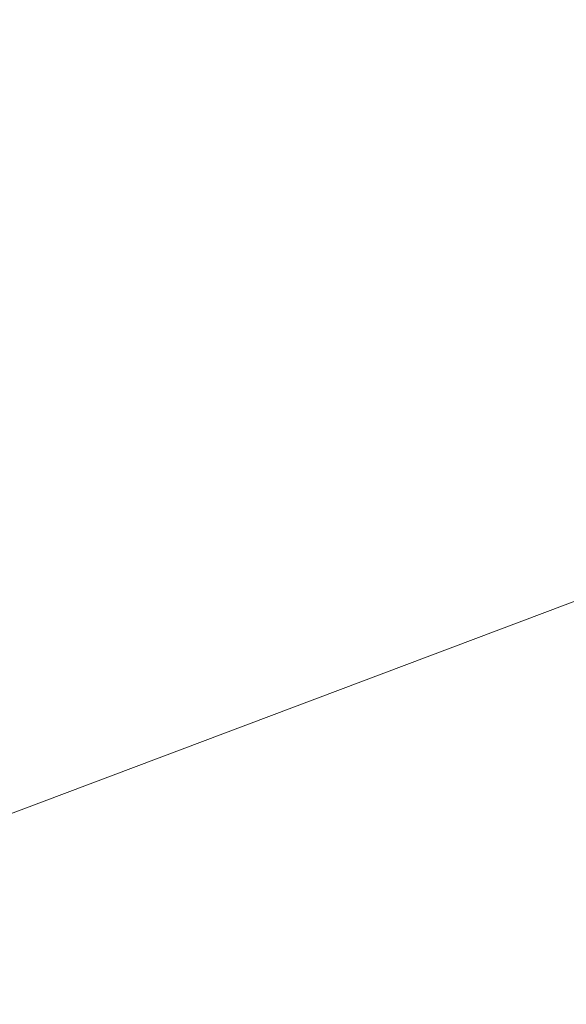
# Model space of a CAD drawing. Extents: x 1620613 to 1693141, y 557269 to 607790.
# Tile 968 of 1056: x 1620888.47 to 1620889.76, y 607298.59 to 607300.9. Entities that reach past the tile are written whole.
import ezdxf

# ---------------------------------------------------------------- set-up
doc = ezdxf.new("R2010")
doc.units = 0
doc.header["$LTSCALE"] = 10
doc.header["$MEASUREMENT"] = 0
doc.linetypes.add('DGN Style 2', pattern=[7.346996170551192, 4.408197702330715, -2.938798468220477])
doc.linetypes.add('DGN Style 3', pattern=[10.28579463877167, 7.346996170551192, -2.938798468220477])
doc.layers.add('DT_X_Contour_Minor', color=136, linetype='DGN Style 3', lineweight=0)
doc.layers.add('SV_X_Top_of_Bank', color=97, linetype='DGN Style 2', lineweight=0)

# ---------------------------------------------------------------- blocks, each defined once
blk = doc.blocks.new('*U1004')
at = {"layer": 'DT_X_Contour_Minor', "transparency": 33554559, "flags": 128}
for points, elevation in [([(-28.66335585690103, 51.7220972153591), (-29.30004596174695, 51.26892201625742), (-29.42493632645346, 51.18009445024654), (-29.52674023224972, 51.10782969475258), (-29.60545768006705, 51.05212774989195), (-29.66108866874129, 51.01298861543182), (-29.77865602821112, 50.93070133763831), (-29.85936793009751, 50.86308585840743), (-30.01332811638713, 50.72195487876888), (-30.24053658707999, 50.50730839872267), (-30.54099334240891, 50.21914641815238), (-31.4398757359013, 49.35269380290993), (-31.75494705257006, 49.04151269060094), (-32.02599920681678, 48.7578088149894), (-32.25303219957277, 48.50158217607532), (-32.43604603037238, 48.27283277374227), (-32.86539069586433, 47.69947068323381), (-33.16645912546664, 47.39634373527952), (-33.74765591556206, 46.91698445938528), (-34.60898106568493, 46.26139285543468), (-35.75043457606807, 45.42956892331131), (-39.16781508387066, 42.9763953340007), (-40.31616411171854, 42.11306466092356), (-41.19817581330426, 41.36295283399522), (-41.81385018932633, 40.72605985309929), (-42.16318723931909, 40.20238571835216), (-42.73963627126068, 38.95687982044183), (-42.90612817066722, 38.49162199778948), (-42.97326709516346, 38.02997795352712), (-42.94105304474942, 37.57194768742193), (-42.8094860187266, 37.1175311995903), (-41.96368295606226, 35.00535307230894), (-42.23085186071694, 34.86301205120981), (-42.26887846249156, 34.84078360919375), (-42.26845730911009, 34.83510157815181), (-42.22958840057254, 34.84596595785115), (-42.15227173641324, 34.87337674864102), (-41.70174920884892, 35.03990206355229), (-41.55750328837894, 34.74459908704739), (-41.52192420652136, 34.67397008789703), (-41.47700664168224, 34.58864150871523), (-41.4227505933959, 34.48861334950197), (-41.35915606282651, 34.37388561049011), (-41.04059179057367, 33.80419047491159), (-41.33739384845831, 33.50739783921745), (-41.41715527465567, 33.43902560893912), (-41.52923867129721, 33.36110576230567), (-41.67364403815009, 33.27363829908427), (-41.85037137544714, 33.17662321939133), (-42.36474023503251, 32.90518618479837), (-42.53114278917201, 32.8148543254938), (-42.64457380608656, 32.7474365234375), (-42.70503328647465, 32.70293277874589), (-42.71252122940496, 32.68134309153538), (-42.66186036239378, 32.65432266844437), (-42.67755569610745, 32.63433251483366), (-42.7626373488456, 32.59462737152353), (-42.91710532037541, 32.53520723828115), (-43.14095960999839, 32.45607211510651), (-43.83041947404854, 32.2187584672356), (-44.07882419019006, 32.13194548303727), (-44.30694344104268, 32.04949176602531), (-44.51477722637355, 31.9713973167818), (-44.70232554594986, 31.8976621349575), (-45.17540711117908, 31.70684733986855), (-45.33285409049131, 31.64297570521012), (-45.4503838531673, 31.59447189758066), (-45.52799640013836, 31.56133591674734), (-45.56569173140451, 31.54356776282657), (-45.61298965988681, 31.5166764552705), (-45.67505008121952, 31.48527686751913), (-45.82575790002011, 31.41124658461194), (-46.06511311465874, 31.29458560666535), (-46.39311572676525, 31.1352939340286), (-47.38598588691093, 30.65367521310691), (-47.77893061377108, 30.46683042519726), (-48.21311217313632, 30.26751010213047), (-48.68853056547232, 30.05571424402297), (-49.20518579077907, 29.83144285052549), (-50.63791550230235, 29.21675175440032), (-51.19786635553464, 28.97640033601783), (-51.80317163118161, 28.71636440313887), (-52.45383132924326, 28.4366439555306), (-53.14984545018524, 28.13723899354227), (-55.06635566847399, 27.31257974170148), (-55.97075848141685, 26.91826044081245), (-57.24658425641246, 26.35379697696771), (-58.89383299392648, 25.61918935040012), (-60.91250469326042, 24.71443756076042), (-66.79085984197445, 22.07490723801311), (-68.81696076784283, 21.16555793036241), (-70.48649718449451, 20.41715774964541), (-71.79946909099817, 19.8297066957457), (-72.75587648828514, 19.40320476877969), (-74.83087686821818, 18.4804651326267), (-75.80085483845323, 18.04787272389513), (-77.15453846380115, 17.44215022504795), (-78.89192774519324, 16.66329763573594), (-81.01302268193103, 15.71131495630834), (-87.18088338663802, 12.94185435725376), (-89.27493008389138, 12.00123585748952), (-90.93117464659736, 11.25647580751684), (-92.14961707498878, 10.70757420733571), (-92.93025736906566, 10.35453105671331), (-94.42822864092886, 9.674227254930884), (-94.98931266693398, 9.419668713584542), (-95.5490862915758, 9.16622094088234), (-96.10754951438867, 8.913883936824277), (-96.66470233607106, 8.662657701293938), (-98.14869599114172, 7.994202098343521), (-98.72580298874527, 7.734375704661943), (-99.34412873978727, 7.456238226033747), (-100.0036732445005, 7.159789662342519), (-100.7044365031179, 6.845030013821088), (-102.6280968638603, 5.981256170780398), (-103.2917161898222, 5.682352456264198), (-103.8398288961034, 5.433471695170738), (-104.2724349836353, 5.234613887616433), (-104.5895344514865, 5.085779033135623), (-105.281124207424, 4.755583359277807), (-105.5584339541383, 4.62387002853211), (-105.871670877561, 4.476376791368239), (-106.2208349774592, 4.313103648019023), (-106.6059262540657, 4.134050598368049), (-107.6807392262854, 3.635535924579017), (-108.0726961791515, 3.454136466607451), (-108.4424573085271, 3.283824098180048), (-108.7900226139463, 3.124598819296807), (-109.1153920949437, 2.976460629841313), (-109.9534496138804, 2.596208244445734), (-110.2272938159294, 2.473625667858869), (-110.4202832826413, 2.391067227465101), (-110.5324180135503, 2.348532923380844), (-110.5636980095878, 2.346022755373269), (-110.5393050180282, 2.392694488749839), (-110.5549674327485, 2.396755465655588), (-110.6202494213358, 2.37393459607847), (-110.7351509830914, 2.324231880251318), (-110.8996721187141, 2.247647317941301), (-111.4045545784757, 2.007579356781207), (-111.5737221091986, 1.9283707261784), (-111.7025628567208, 1.870795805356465), (-111.7910768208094, 1.834854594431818), (-111.8392640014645, 1.820547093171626), (-111.9139941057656, 1.811238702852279), (-111.961769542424, 1.796551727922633), (-112.049048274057, 1.759472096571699), (-112.1758303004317, 1.699999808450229), (-112.342115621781, 1.618134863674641), (-112.8382142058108, 1.369971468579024), (-113.0243978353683, 1.276749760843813), (-113.2108747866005, 1.183207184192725), (-113.3976450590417, 1.089343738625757), (-113.5847086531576, 0.9951594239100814), (-114.0839359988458, 0.7435734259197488), (-114.2528334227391, 0.6691401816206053), (-114.3851051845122, 0.6345299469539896), (-114.4807512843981, 0.6397427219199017), (-114.539771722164, 0.6847785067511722), (-114.6483253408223, 0.8579712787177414), (-114.6869702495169, 0.918884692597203), (-114.7214897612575, 0.9717303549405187), (-114.7518838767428, 1.016508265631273), (-114.7781525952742, 1.053218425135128), (-114.8911140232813, 1.205707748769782), (-115.3542570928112, 1.299337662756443), (-115.490773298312, 1.282905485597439), (-115.7018320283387, 1.193481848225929), (-115.9874332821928, 1.031066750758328), (-116.3475770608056, 0.7956601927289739), (-117.4073505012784, 0.07058742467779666), (-117.7788057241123, -0.2034798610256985), (-118.0983413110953, -0.4818771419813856), (-118.3659572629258, -0.7646044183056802), (-118.5816535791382, -1.051661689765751), (-119.0876175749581, -1.822921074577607), (-119.2910777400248, -2.112563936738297), (-119.5219852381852, -2.403047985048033), (-119.7803400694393, -2.6943732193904), (-120.0661422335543, -2.986539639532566), (-120.8648777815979, -3.766771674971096), (-121.3225887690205, -4.137671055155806), (-122.0966700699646, -4.665195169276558), (-123.1871216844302, -5.349344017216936), (-124.5939436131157, -6.190117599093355), (-128.767295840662, -8.641013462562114), (-130.2369261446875, -9.505103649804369), (-131.5158028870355, -10.25920231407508), (-132.6039260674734, -10.90330945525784), (-133.501295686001, -11.43742507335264), (-135.6399432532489, -12.71507802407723), (-136.3582963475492, -13.14499497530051), (-136.909369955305, -13.47650611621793), (-137.2931640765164, -13.70961144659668), (-137.5096787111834, -13.84431096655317), (-137.8640117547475, -14.07230193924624), (-138.2383458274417, -14.31316231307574), (-139.0955982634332, -14.86475020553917), (-140.4357690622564, -15.72706561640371), (-142.2588582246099, -16.90010854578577), (-147.7643204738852, -20.44252638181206), (-149.7222287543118, -21.68669164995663), (-151.4668569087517, -22.7623740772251), (-152.9982049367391, -23.66957366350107), (-154.3162728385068, -24.40829040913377), (-157.5467470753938, -26.15355794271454), (-158.6090805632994, -26.72762390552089), (-159.3732253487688, -27.14087114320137), (-159.8391814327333, -27.39329965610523), (-160.0069488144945, -27.48490944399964), (-160.05674356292, -27.51477724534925), (-160.0897382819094, -27.53356989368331), (-160.1513763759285, -27.56754698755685), (-160.2416578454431, -27.6167085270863), (-160.3605826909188, -27.68105451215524), (-160.7159067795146, -27.87288973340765), (-160.9950793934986, -28.03800213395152), (-161.5661041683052, -28.38946291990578), (-162.4289811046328, -28.92727209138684), (-163.5837102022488, -29.65142964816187), (-167.0521240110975, -31.83098098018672), (-168.3330390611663, -32.63164036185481), (-169.5744738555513, -33.39895500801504), (-170.7764283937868, -34.13292491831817), (-171.9389026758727, -34.83355009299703), (-174.9861937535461, -36.65742424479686), (-176.1557057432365, -37.33081155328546), (-177.3787734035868, -37.98306786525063), (-178.6553967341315, -38.61419318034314), (-179.9855757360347, -39.22418749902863), (-183.604127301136, -40.82266435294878), (-184.953786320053, -41.41113715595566), (-186.2888497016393, -41.97769792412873), (-187.6093174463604, -42.52234665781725), (-188.9151895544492, -43.04508335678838), (-192.378054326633, -44.40983184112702), (-193.6907164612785, -44.93266471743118), (-195.0315542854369, -45.47760198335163), (-196.4005677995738, -46.04464363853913), (-197.7977570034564, -46.6337896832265), (-201.5611624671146, -48.23431832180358), (-202.8068933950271, -48.76405462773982), (-203.7215320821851, -49.15286706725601), (-204.3050785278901, -49.4007556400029), (-204.557532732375, -49.50772034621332), (-204.7892876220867, -49.60506107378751), (-205.122084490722, -49.7448410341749), (-205.9466589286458, -50.09117536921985), (-207.2630109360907, -50.64406407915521), (-209.0711405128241, -51.40350716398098), (-214.5485228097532, -53.70409455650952), (-216.4640158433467, -54.50409027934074), (-218.1024582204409, -55.17863690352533), (-219.4638499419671, -55.72773442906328), (-220.5481910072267, -56.15138285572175), (-223.0703663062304, -57.11384652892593), (-223.9168219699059, -57.43714301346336), (-224.5645574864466, -57.68518471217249), (-225.0135728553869, -57.85797162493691), (-225.2638680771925, -57.95550375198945), (-225.6663618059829, -58.11524970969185), (-225.9325421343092, -58.21920330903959), (-226.429212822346, -58.41125463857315), (-227.1563738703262, -58.69140369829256), (-228.1140252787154, -59.05965048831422), (-230.9750828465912, -60.15910556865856), (-232.2341146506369, -60.64783893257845), (-233.8654168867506, -61.28944771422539), (-235.8689895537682, -62.08393191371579), (-238.244832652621, -63.03129153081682), (-245.0767748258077, -65.76141773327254), (-247.3358571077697, -66.66393429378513), (-248.9891473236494, -67.32388932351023), (-250.0366454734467, -67.74128282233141), (-250.4783515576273, -67.9161147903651), (-250.8485116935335, -68.05891799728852), (-251.1604747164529, -68.15815091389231), (-251.8187436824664, -68.34874725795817), (-252.8233185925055, -68.63070702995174), (-254.1741994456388, -69.00403022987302), (-258.2382896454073, -70.1213766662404), (-259.91491875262, -70.53719098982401), (-261.8967384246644, -70.9466241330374), (-264.1837486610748, -71.34967609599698), (-266.7759494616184, -71.74634687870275), (-274.0954056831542, -72.79562739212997), (-275.3482357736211, -73.53251449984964), (-273.6171338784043, -74.9562154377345), (-268.9020999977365, -77.06673020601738), (-261.203134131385, -79.86405880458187), (-236.6939825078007, -88.23935350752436), (-228.6428515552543, -90.981510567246), (-222.8713224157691, -92.92651071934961), (-219.3793950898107, -94.07435396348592), (-218.1670695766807, -94.42504030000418), (-217.9736706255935, -94.29732798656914), (-217.8612127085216, -94.28280657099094), (-217.6688881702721, -94.33502655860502), (-217.3966970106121, -94.45398794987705), (-217.0446392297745, -94.63969074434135), (-215.9993296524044, -95.22388673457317), (-215.6384696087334, -95.41272896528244), (-215.3398716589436, -95.54110866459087), (-215.1035358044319, -95.60902583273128), (-214.9294620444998, -95.61648046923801), (-214.2623960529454, -95.51018953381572), (-212.4236245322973, -94.90701760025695), (-211.3693692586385, -95.27248518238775), (-208.9946483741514, -96.62739018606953), (-205.2994618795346, -98.9717326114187), (-200.2838097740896, -102.305512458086), (-185.1481166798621, -112.5148419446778), (-180.6644119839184, -115.3006257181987), (-178.5650677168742, -116.0009799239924), (-178.8500838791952, -114.6159045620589), (-181.5194604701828, -111.1453996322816), (-191.8169452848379, -99.1101470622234), (-195.1750249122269, -95.14225500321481), (-197.5261501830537, -92.26501825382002), (-198.8703210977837, -90.47843681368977), (-199.2075376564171, -89.7825106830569), (-198.4316547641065, -89.0797177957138), (-195.4061593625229, -87.93956867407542), (-194.7024538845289, -87.65115346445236), (-193.8879783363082, -87.27454317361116), (-192.9627327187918, -86.8097378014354), (-191.9267170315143, -86.25673734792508), (-189.0163151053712, -84.6644760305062), (-187.885862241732, -84.08033551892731), (-186.6773050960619, -83.52210997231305), (-185.3906436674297, -82.98979939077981), (-184.0258779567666, -82.48340377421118), (-180.2823636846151, -81.167568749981), (-179.0181060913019, -80.7215757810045), (-178.0329690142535, -80.37047314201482), (-177.3269524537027, -80.11426083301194), (-176.9000564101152, -79.95293885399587), (-176.1338276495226, -79.64926735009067), (-175.8762315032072, -79.54731187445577), (-175.6781146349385, -79.46919907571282), (-175.5394770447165, -79.4149289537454), (-175.4603187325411, -79.3845015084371), (-175.3285356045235, -79.33515189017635), (-174.8662217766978, -79.15331559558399), (-173.5781176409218, -78.64481892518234), (-171.4642231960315, -77.80966187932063), (-168.5245384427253, -76.64784445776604), (-159.584325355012, -73.11411749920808), (-156.6458573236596, -71.9527562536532), (-154.5356130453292, -71.11896773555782), (-153.2535925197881, -70.61275194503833), (-152.7997957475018, -70.43410888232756), (-152.6939693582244, -70.39449101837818), (-152.6463643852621, -70.37338774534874), (-152.5829192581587, -70.33979132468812), (-152.503633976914, -70.2937017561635), (-152.408508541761, -70.23511903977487), (-152.1337205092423, -70.06224093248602), (-152.0269385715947, -69.99821415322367), (-151.9126837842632, -69.93579239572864), (-151.7909561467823, -69.87497566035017), (-151.6617556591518, -69.81576394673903), (-151.307257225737, -69.6600060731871), (-150.7865892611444, -69.44654054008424), (-149.4904591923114, -68.92296234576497), (-147.4188670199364, -68.08927149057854), (-144.5718127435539, -66.94546797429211), (-135.9457185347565, -63.48184171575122), (-133.0872926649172, -62.33768157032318), (-130.9815857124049, -61.50292082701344), (-129.6285976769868, -60.97755948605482), (-129.0283285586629, -60.76159754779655), (-128.4312361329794, -60.59823158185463), (-128.1976767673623, -60.5043540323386), (-127.9448179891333, -60.34524585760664), (-127.6726597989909, -60.12090705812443), (-127.3812021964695, -59.83133763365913), (-125.9760347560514, -58.32780886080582), (-125.8161657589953, -58.21285156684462), (-125.7512496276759, -58.17585428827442), (-125.6250165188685, -58.1141298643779), (-125.4374664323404, -58.02767829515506), (-125.1885993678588, -57.91649958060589), (-124.4431978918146, -57.58705348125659), (-124.1611560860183, -57.4587819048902), (-123.8740817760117, -57.32105175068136), (-123.5819749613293, -57.17386301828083), (-123.2848356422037, -57.01721570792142), (-122.485754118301, -56.5868781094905), (-122.2091005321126, -56.43948820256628), (-121.978450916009, -56.32007168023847), (-121.7938052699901, -56.2286285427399), (-121.6551635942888, -56.16515879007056), (-121.1155117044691, -55.93423784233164), (-120.8633052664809, -55.59544713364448), (-120.8215244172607, -55.51844386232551), (-120.8042703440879, -55.43263006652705), (-120.8115430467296, -55.33800574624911), (-120.843342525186, -55.23457090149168), (-120.9608435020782, -54.94699728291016), (-121.000999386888, -54.84809745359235), (-121.0333413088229, -54.767078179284), (-121.0578692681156, -54.70393946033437), (-121.0745832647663, -54.65868129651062), (-121.134349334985, -54.48919782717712), (-120.8391535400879, -54.3255671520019), (-120.7496332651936, -54.27642424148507), (-120.6075849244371, -54.19912294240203), (-120.4130085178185, -54.09366325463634), (-120.165904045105, -53.96004517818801), (-119.4369213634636, -53.56618578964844), (-119.1930260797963, -53.43487928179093), (-119.0080772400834, -53.33635429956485), (-118.8820748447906, -53.2706108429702), (-118.8150188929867, -53.23764891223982), (-118.7147982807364, -53.19345913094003), (-118.6559550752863, -53.16767004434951), (-118.5545909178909, -53.12344512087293), (-118.4107058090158, -53.06078436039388), (-118.2242997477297, -52.97968776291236), (-117.6705223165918, -52.73884905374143), (-117.4885509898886, -52.65940803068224), (-117.3579700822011, -52.60171399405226), (-117.278779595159, -52.56576694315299), (-117.2509795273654, -52.55156687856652), (-117.2453665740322, -52.54269602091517), (-117.2033268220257, -52.52277257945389), (-117.0814172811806, -52.4696553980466), (-116.879637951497, -52.38334447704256), (-116.597988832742, -52.26383981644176), (-115.7404314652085, -51.90090240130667), (-115.3795960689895, -51.74519667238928), (-114.9402579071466, -51.55028254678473), (-114.4224169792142, -51.316160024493), (-113.8260732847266, -51.04282910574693), (-112.1311530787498, -50.26166879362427), (-111.4732828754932, -49.95998472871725), (-110.7708624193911, -49.64080276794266), (-110.0238917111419, -49.30412291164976), (-109.2323707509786, -48.94994515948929), (-107.0622478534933, -47.98214062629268), (-106.2708308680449, -47.62965386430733), (-105.524172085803, -47.29804697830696), (-104.8222715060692, -46.98731996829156), (-104.1651291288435, -46.6974728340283), (-102.4724270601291, -45.95238697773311), (-101.6161663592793, -45.57374351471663), (-100.3169108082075, -44.99662751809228), (-98.57466040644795, -44.22103898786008), (-96.38941515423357, -43.2469779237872), (-89.97143468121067, -40.38485170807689), (-87.75575667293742, -39.39607936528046), (-85.9222080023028, -38.57635699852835), (-84.47078867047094, -37.92568460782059), (-83.4014986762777, -37.44406219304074), (-81.05956447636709, -36.38513572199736), (-80.23220259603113, -36.01111022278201), (-79.50656760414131, -35.68322857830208), (-78.88265950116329, -35.40149078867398), (-78.36047828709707, -35.16589685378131), (-77.10363090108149, -34.59917150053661), (-76.39172531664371, -34.27964198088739), (-75.1986441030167, -33.74609743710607), (-73.52438726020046, -32.99853786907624), (-71.36895478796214, -32.03696327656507), (-64.97956735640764, -29.18741099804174), (-62.83160034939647, -28.22902048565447), (-61.17973990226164, -27.49101315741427), (-60.02398601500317, -26.97338901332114), (-59.36433868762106, -26.67614805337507), (-58.26675456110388, -26.17734973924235), (-57.89447235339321, -26.00785803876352), (-57.60081382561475, -25.87348167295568), (-57.38577897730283, -25.77422064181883), (-57.24936780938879, -25.71007494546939), (-56.99043626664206, -25.58584020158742), (-56.85282068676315, -25.51876037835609), (-56.63417260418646, -25.41069696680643), (-56.33449201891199, -25.26164996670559), (-55.95377893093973, -25.07161937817), (-54.8305006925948, -24.51022635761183), (-54.42835901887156, -24.31061814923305), (-54.06439267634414, -24.13283828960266), (-53.73860166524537, -23.97688677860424), (-53.45098598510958, -23.84276361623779), (-52.73491127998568, -23.51420631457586), (-52.49968865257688, -23.40738071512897), (-52.33107679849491, -23.33332189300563), (-52.22907571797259, -23.2920298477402), (-52.19368541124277, -23.28350457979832), (-52.1881256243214, -23.30445956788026), (-52.1602433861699, -23.29867513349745), (-52.08076651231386, -23.26560558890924), (-51.94969500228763, -23.20525093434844), (-51.76702885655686, -23.11761116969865), (-51.21112628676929, -22.84752498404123), (-50.9964290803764, -22.74327124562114), (-50.76926438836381, -22.63307466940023), (-50.52963221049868, -22.5169352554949), (-50.27753254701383, -22.39485300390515), (-49.58864346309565, -22.06137654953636), (-49.37009269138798, -21.95659541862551), (-49.23110718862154, -21.89235936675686), (-49.17168695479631, -21.86866839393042), (-49.19183198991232, -21.88552250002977), (-49.35163910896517, -21.98452688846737), (-49.3771247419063, -22.00460700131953), (-49.33372630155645, -21.99059404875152), (-49.22144378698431, -21.94248803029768), (-49.04027719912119, -21.86028894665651), (-48.46532086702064, -21.59563396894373), (-48.25667408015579, -21.52164932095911), (-48.06195096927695, -21.49818661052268), (-47.88115153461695, -21.5252458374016), (-47.71427577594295, -21.6028270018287), (-47.28783865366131, -21.87707269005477), (-47.14352265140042, -21.97119530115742), (-47.03040248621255, -22.04787886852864), (-46.94847815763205, -22.10712339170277), (-46.89774966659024, -22.14892887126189), (-46.80406813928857, -22.23715809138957), (-46.77389289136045, -22.26847884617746), (-46.75362829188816, -22.29626919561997), (-46.74327434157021, -22.32052913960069), (-46.7428310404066, -22.34125867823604), (-46.76388714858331, -22.42975891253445), (-46.48259858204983, -22.47773711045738), (-46.3857663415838, -22.45273684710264), (-46.21582186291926, -22.35717397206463), (-45.97276514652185, -22.19104848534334), (-45.65659619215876, -21.95436038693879), (-44.71599599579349, -21.22910864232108), (-44.29573215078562, -20.9127490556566), (-43.74039076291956, -20.50760910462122), (-43.04997183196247, -20.01368878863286), (-42.22447535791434, -19.43098810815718), (-39.84304803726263, -17.75874580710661), (-39.00926831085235, -17.12909249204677), (-38.29399962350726, -16.49431427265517), (-37.6972419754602, -15.85441114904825), (-37.21899536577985, -15.20938312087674), (-36.10168579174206, -13.48247517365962), (-35.68341225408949, -12.89396085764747), (-35.26657382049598, -12.42359887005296), (-34.85117049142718, -12.07138921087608), (-34.4372022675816, -11.83733188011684), (-33.33520047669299, -11.37071543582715), (-32.96555148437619, -11.21419636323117), (-32.68310585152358, -11.09460147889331), (-32.48786357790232, -11.01193078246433), (-32.37982466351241, -10.96618427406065), (-32.20799203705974, -10.89342583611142), (-31.81004378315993, -10.61468690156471), (-30.74507349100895, -9.83303892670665), (-29.01308116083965, -8.548481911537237), (-26.61406679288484, -6.761015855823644), (-19.32733242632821, -1.323894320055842), (-16.91412359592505, 0.4734842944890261), (-15.13954787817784, 1.787778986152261), (-14.00360527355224, 2.618989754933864), (-13.50629578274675, 2.967116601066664), (-13.03164795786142, 3.251342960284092), (-12.84495030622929, 3.368106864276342), (-12.6408432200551, 3.505228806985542), (-12.41932669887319, 3.662708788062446), (-12.18040074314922, 3.840546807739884), (-11.520052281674, 4.341925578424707), (-11.00302574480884, 4.681154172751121), (-9.947207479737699, 5.322805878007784), (-8.352597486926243, 6.266880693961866), (-6.219195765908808, 7.513378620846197), (4.993859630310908, 14.0360228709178), (5.909814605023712, 14.30634518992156), (6.092026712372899, 14.36251355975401), (6.246110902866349, 14.41516624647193), (6.372067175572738, 14.46430325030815), (6.46989553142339, 14.50992457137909), (6.693267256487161, 14.62689385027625), (7.10172760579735, 14.73841521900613), (8.159579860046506, 14.98525236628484), (9.866824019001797, 15.36740529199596), (12.22346008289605, 15.88487399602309), (19.37367879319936, 17.44521157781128), (21.74557896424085, 17.89900309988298), (23.49861544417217, 18.09012447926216), (24.63278823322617, 18.01857571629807), (25.14809733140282, 17.68435681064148), (26.10885784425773, 15.51177158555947)], 2.600041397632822), ([(26.20711759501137, 13.9188573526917), (25.68069713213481, 15.10926152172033), (25.39834866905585, 15.29238694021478), (24.7769120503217, 15.33158998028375), (23.8163872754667, 15.22687064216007), (22.51677434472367, 14.97822892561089), (18.59902232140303, 14.12328784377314), (17.16249383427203, 13.76368026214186), (15.79122239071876, 13.32606332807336), (14.48520799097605, 12.81043704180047), (13.2444506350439, 12.21680140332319), (10.02277374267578, 10.52976056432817), (8.621341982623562, 9.874582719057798), (6.833304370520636, 9.174329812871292), (4.658660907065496, 8.429001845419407), (2.09741159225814, 7.638598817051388), (-5.248061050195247, 5.470757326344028), (-7.666497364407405, 4.756753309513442), (-9.412701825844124, 4.240622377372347), (-10.48667443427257, 3.922364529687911), (-10.88841518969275, 3.80197976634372), (-11.19466439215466, 3.701888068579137), (-12.27551514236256, 2.881237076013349), (-12.48074789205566, 2.725824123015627), (-12.63322439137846, 2.611292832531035), (-12.73294463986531, 2.537643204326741), (-12.77990863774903, 2.504875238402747), (-12.83480429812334, 2.472002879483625), (-13.21192511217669, 2.193261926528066), (-14.30211580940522, 1.381693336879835), (-16.10537638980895, 0.0372971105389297), (-18.62170685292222, -1.839926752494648), (-26.28268126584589, -7.556293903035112), (-28.801561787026, -9.434146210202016), (-30.61247253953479, -10.78042776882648), (-31.71541352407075, -11.59513857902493), (-32.11038474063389, -11.87827864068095), (-32.41258847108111, -12.00623962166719), (-32.82736367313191, -12.18186631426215), (-33.52830951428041, -12.47866515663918), (-33.7916206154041, -12.62754106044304), (-34.05584453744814, -12.8515696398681), (-34.32098128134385, -13.15075089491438), (-34.58703084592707, -13.52508482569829), (-35.29771344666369, -14.62351220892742), (-35.60190984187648, -15.03379258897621), (-35.98148707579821, -15.44081319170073), (-36.43644514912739, -15.84457401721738), (-36.96678406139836, -16.24507506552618), (-38.48152894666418, -17.30873149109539), (-39.09567329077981, -17.74804835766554), (-39.80204765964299, -18.26825663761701), (-40.60065205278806, -18.86935633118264), (-41.49148647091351, -19.55134743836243), (-43.99001828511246, -21.47784560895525), (-44.82986309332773, -22.10656410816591), (-45.47549865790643, -22.54784597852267), (-45.92692497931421, -22.80169121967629), (-46.18414205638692, -22.86809983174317), (-46.93133351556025, -22.74065455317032), (-46.87540182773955, -22.50556992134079), (-46.87657937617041, -22.45050570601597), (-46.90408274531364, -22.38606361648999), (-46.95791193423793, -22.31224365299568), (-47.03806694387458, -22.22904581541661), (-47.28691472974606, -21.99468108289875), (-47.37952144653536, -21.91073583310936), (-47.47070575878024, -21.83467363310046), (-47.56046766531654, -21.76649448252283), (-47.64880716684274, -21.70619838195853), (-47.88248263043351, -21.55591951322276), (-47.99218606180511, -21.52181250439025), (-48.14603975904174, -21.532200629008), (-48.34404372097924, -21.58708388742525), (-48.58619794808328, -21.68646227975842), (-49.29080957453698, -22.01079817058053), (-49.51283006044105, -22.11153352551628), (-49.65043279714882, -22.1704876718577), (-49.70361778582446, -22.18766060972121), (-49.67238502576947, -22.1630523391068), (-49.47654066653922, -22.04172200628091), (-49.43796392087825, -22.01434389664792), (-49.4691169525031, -22.02320731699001), (-49.56999976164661, -22.06831226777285), (-49.74061234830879, -22.1496587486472), (-50.28855228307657, -22.41490473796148), (-50.49733597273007, -22.51602385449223), (-50.71273209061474, -22.62044671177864), (-50.93474063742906, -22.72817331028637), (-51.16336161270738, -22.83920364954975), (-51.78183411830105, -23.13968954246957), (-51.98506035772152, -23.23719365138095), (-52.13088469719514, -23.30434155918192), (-52.21930713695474, -23.34113326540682), (-52.25032767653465, -23.34756877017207), (-52.25651324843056, -23.32425518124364), (-52.28779435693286, -23.33002689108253), (-52.37699850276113, -23.36482721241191), (-52.52412568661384, -23.42865614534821), (-52.72917590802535, -23.5215136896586), (-53.3532072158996, -23.80783862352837), (-53.61483403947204, -23.93020980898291), (-53.93169102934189, -24.08257966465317), (-54.30377818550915, -24.26494819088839), (-54.73109550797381, -24.47731538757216), (-55.94424858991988, -25.08362613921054), (-56.35287843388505, -25.28764043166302), (-56.66890315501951, -25.44495024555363), (-56.89232275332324, -25.55555558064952), (-57.02313722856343, -25.61945643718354), (-57.24850233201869, -25.72758608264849), (-57.36722991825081, -25.78341628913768), (-57.55438884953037, -25.86980967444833), (-57.80997912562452, -25.98676623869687), (-58.13400074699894, -26.13428598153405), (-59.08930019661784, -26.56842286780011), (-59.71904909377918, -26.85193426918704), (-60.89182119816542, -27.37686580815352), (-62.60761650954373, -28.14321748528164), (-64.86643502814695, -29.15098929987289), (-71.61398201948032, -32.16027432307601), (-73.87920481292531, -33.17077533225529), (-75.61421294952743, -33.94531459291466), (-76.81900642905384, -34.48389210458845), (-77.49358525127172, -34.78650786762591), (-78.58550923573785, -35.27886757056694), (-79.0391698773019, -35.48354689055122), (-79.58120881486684, -35.72831507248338), (-80.21162604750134, -36.01317211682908), (-80.93042157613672, -36.33811802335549), (-82.96504737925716, -37.25809225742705), (-83.95025415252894, -37.70159175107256), (-85.3799051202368, -38.34210955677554), (-87.25400028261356, -39.17964567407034), (-89.57253963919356, -40.21420010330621), (-96.34790351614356, -43.23570299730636), (-98.63987458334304, -44.25741981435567), (-100.4342648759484, -45.05644309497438), (-101.7310743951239, -45.6327728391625), (-102.5303031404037, -45.98640904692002), (-103.9981387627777, -46.63251421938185), (-104.5872551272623, -46.89245132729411), (-105.2537275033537, -47.1876837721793), (-105.9975558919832, -47.51821155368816), (-106.8187402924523, -47.88403467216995), (-109.1117067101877, -48.90662343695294), (-109.9480330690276, -49.28085002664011), (-110.7372873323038, -49.63658822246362), (-111.4794694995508, -49.97383802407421), (-112.1745795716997, -50.29259943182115), (-113.9654436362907, -51.11797866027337), (-114.5880840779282, -51.40362457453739), (-115.1128573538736, -51.64152789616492), (-115.5397634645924, -51.83168862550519), (-115.8688024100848, -51.97410676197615), (-116.6157500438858, -52.29023166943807), (-116.8611289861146, -52.39441334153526), (-117.0370550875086, -52.46986467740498), (-117.1435283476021, -52.51658567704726), (-117.1805487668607, -52.53457634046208), (-117.1866660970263, -52.54424432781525), (-117.2169642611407, -52.55972040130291), (-117.3032707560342, -52.59889763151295), (-117.445585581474, -52.66177601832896), (-117.6439087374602, -52.74835556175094), (-118.2474482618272, -53.01083588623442), (-118.4506046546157, -53.09921977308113), (-118.6074191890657, -53.16751119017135), (-118.7178918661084, -53.21571013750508), (-118.7820226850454, -53.24381661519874), (-118.8912490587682, -53.29197726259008), (-118.9430718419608, -53.31641530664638), (-119.0166204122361, -53.35360895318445), (-119.1118947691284, -53.40355820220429), (-119.2288949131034, -53.46626305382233), (-119.5698630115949, -53.65048346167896), (-119.70443662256, -53.72351004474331), (-119.8524313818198, -53.80442448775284), (-120.0138472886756, -53.89322679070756), (-120.1886843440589, -53.98991695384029), (-121.0359066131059, -54.45954272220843), (-120.8643758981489, -54.9459662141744), (-120.8282876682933, -55.04677970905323), (-120.7935361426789, -55.14075298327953), (-120.7601213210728, -55.22788603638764), (-120.7280432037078, -55.30817886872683), (-120.5814642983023, -55.66691823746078), (-120.5244335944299, -55.74748260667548), (-120.5221904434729, -55.76620428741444), (-120.5399027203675, -55.78784174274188), (-120.5775704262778, -55.81239497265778), (-120.6351935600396, -55.83986397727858), (-120.8154624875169, -55.91700235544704), (-120.9170570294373, -55.96517108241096), (-121.0866389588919, -56.05182347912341), (-121.3242082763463, -56.17695954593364), (-121.6297649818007, -56.34057928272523), (-123.2143335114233, -57.19393328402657), (-124.2521859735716, -57.97996593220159), (-124.4830878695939, -58.15246265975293), (-124.7309996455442, -58.33308170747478), (-124.9959213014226, -58.52182307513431), (-125.277852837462, -58.71868676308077), (-126.0523501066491, -59.25448635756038), (-126.3350750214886, -59.46089010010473), (-126.6023768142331, -59.67825163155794), (-126.8542554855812, -59.90657095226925), (-127.0907110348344, -60.14584806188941), (-127.7006950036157, -60.79853073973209), (-127.9165252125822, -61.01698211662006), (-128.1065278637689, -61.18282423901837), (-128.2707029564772, -61.29605710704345), (-128.4090504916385, -61.35668072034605), (-128.7435405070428, -61.44819801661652), (-129.2785413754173, -61.64897582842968), (-130.6326764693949, -62.18267129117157), (-132.805945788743, -63.04928440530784), (-135.7983493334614, -64.24881517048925), (-144.87027108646, -67.89145407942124), (-147.8506215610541, -69.08828821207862), (-149.9877316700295, -69.94681142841), (-151.2816014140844, -70.46702372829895), (-151.7322307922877, -70.64892511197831), (-151.8095886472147, -70.68291424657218), (-151.8377824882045, -70.69583529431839), (-151.8643456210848, -70.70910658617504), (-151.8892780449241, -70.72272812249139), (-151.9125797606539, -70.73669990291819), (-151.9725433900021, -70.77442497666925), (-151.9933014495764, -70.78720876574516), (-152.0106029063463, -70.7972663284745), (-152.0244477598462, -70.80459766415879), (-152.0348360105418, -70.80920277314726), (-152.0579292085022, -70.81784809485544), (-152.1847977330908, -70.86783607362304), (-152.5480834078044, -71.01131601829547), (-153.1477862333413, -71.24828792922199), (-153.9839062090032, -71.57875180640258), (-158.4374394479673, -73.33906448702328), (-165.267651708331, -78.23188970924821), (-166.5697526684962, -79.15484386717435), (-167.548821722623, -79.82678124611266), (-168.2048588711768, -80.24770184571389), (-168.5378641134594, -80.41760566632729), (-168.9951688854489, -80.53599348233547), (-169.1640747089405, -80.58744008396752), (-169.32781360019, -80.6529890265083), (-169.4863855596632, -80.73264031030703), (-169.6397905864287, -80.82639393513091), (-170.0419814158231, -81.0952067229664), (-170.3488064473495, -81.18950923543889), (-170.9676384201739, -81.270807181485), (-171.898477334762, -81.3391005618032), (-173.1413231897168, -81.39438937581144), (-179.6692867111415, -81.62205985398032), (-184.4929795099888, -83.31757467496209), (-185.5406734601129, -83.71385566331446), (-186.6164583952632, -84.17604941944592), (-187.7203343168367, -84.70415594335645), (-188.8523012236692, -85.29817523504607), (-191.9083342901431, -86.97011036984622), (-192.9309267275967, -87.52618756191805), (-193.7066792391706, -87.94046778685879), (-194.2355918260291, -88.21295104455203), (-194.5176644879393, -88.3436373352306), (-195.2580437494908, -88.62264710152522), (-195.4479126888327, -88.79462993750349), (-194.6703188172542, -89.77730286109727), (-192.2561647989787, -92.65161470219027), (-188.2054506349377, -97.41756546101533), (-182.5181763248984, -104.0751551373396), (-165.1700313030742, -124.350912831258), (-160.4049457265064, -130.3784305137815), (-159.1207977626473, -133.2541652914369), (-161.3175874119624, -132.9781171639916), (-166.9953146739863, -129.5502861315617), (-186.7771708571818, -116.2070261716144), (-193.3625494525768, -111.7809091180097), (-198.2822931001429, -108.5100029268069), (-201.5364018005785, -106.3943075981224), (-203.124875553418, -105.4338231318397), (-206.6512715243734, -103.6470543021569)], 3.000041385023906)]:
    blk.add_lwpolyline(points, dxfattribs=dict(at, elevation=elevation))

msp = doc.modelspace()

# ---------------------------------------------------------------- linework, layer by layer
at = {"layer": 'SV_X_Top_of_Bank', "extrusion": (0.007114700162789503, -0.05176716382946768, 0.9986338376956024), "elevation": -18855.21206843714, "flags": 128}
msp.add_lwpolyline([(1688341.399474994, 380495.2335694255), (1688359.531308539, 380495.7043637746), (1688370.463455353, 380498.0725351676), (1688395.572580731, 380506.740670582), (1688420.940108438, 380511.7574321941), (1688444.138128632, 380518.355338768), (1688467.22231404, 380528.7305743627), (1688491.262317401, 380540.2151339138), (1688508.535586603, 380545.2887184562), (1688513.5223003, 380548.4010002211), (1688516.051220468, 380548.1495454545), (1688520.39603739, 380549.3039635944), (1688525.368929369, 380551.0706712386)], dxfattribs=at)
at = {"layer": 'SV_X_Top_of_Bank', "extrusion": (0.04489057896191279, -0.1067836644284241, 0.9932683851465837), "elevation": 8952.639644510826, "flags": 128}
msp.add_lwpolyline([(1729619.200279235, -67683.47041249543), (1729610.048117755, -67689.2494116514), (1729593.286163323, -67692.1110974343), (1729566.643396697, -67690.50938442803), (1729551.852254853, -67691.88192179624), (1729536.554039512, -67691.83763185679), (1729515.835796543, -67695.68964613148), (1729501.149706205, -67697.72199223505), (1729469.279658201, -67698.3224800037)], dxfattribs=at)
at = {"layer": 'SV_X_Top_of_Bank', "extrusion": (0.168901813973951, -0.4467975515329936, 0.8785465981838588), "elevation": 3356.978483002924, "flags": 128}
msp.add_lwpolyline([(1730947.770607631, -3965.265990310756), (1730946.805849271, -3964.96904812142), (1730946.663359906, -3964.804005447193), (1730941.67030618, -3965.055207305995), (1730939.350192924, -3965.361981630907), (1730937.749893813, -3967.172645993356), (1730926.574366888, -3968.532772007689), (1730874.446998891, -3968.466137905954), (1730864.586120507, -3969.339779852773), (1730855.732144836, -3969.748913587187), (1730845.815665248, -3968.420788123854), (1730844.088985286, -3969.592587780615), (1730838.536446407, -3969.077424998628), (1730833.231231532, -3969.713117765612)], dxfattribs=at)

# ---------------------------------------------------------------- block references
at = {"layer": 'DT_X_Contour_Minor', "transparency": 33554559}
msp.add_blockref('*U1004', (1621028.060791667, 607365.3311666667, 1050.599958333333), dxfattribs=at)

doc.saveas('drawing.dxf')
